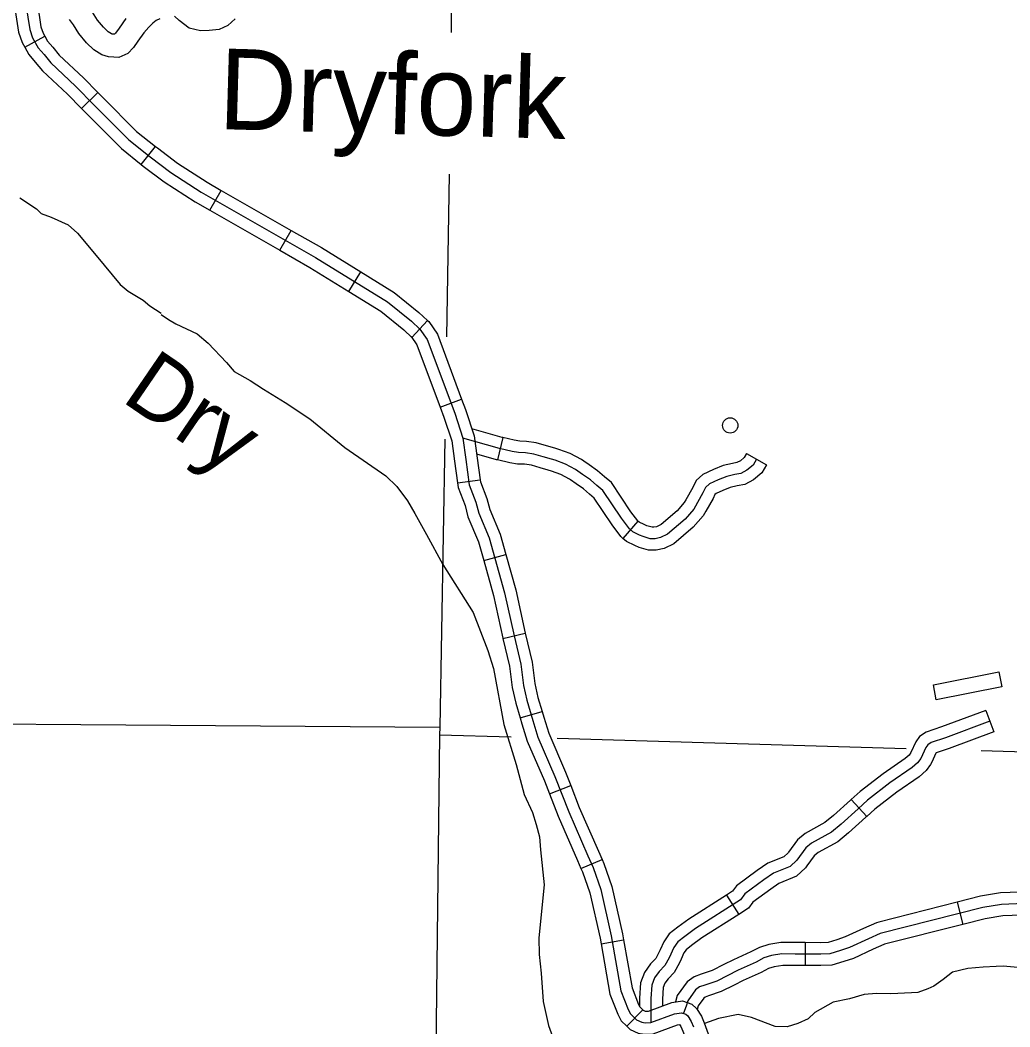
# Model space of a CAD drawing. Extents: x 653372 to 905732, y 627442 to 787275.
# Drawn here: x 872587 to 879037, y 658959 to 665519 of the extents above; entities that cross this region are included whole.
import ezdxf

# ---------------------------------------------------------------- set-up
doc = ezdxf.new("R2010")
doc.units = 0
for name, color, linetype in [('Level 24', 7, 'Continuous'), ('Level 32', 7, 'Continuous'), ('Level 35', 7, 'Continuous'), ('Level 4', 7, 'Continuous'), ('Level 45', 7, 'Continuous'), ('Level 46', 7, 'Continuous'), ('Level 5', 7, 'Continuous'), ('Level 56', 7, 'Continuous')]:
    doc.layers.add(name, color=color, linetype=linetype)

msp = doc.modelspace()

# ---------------------------------------------------------------- linework, layer by layer
at = {"layer": 'Level 32'}
for p, q in [((872617.3, 665341.9), (872747.3, 665415.4)), ((872986.4, 664943.3), (873092.9, 665048.1)), ((873376.5, 664578.9), (873469.9, 664695.5)), ((873822.6, 664280.4), (873896.7, 664410)), ((874279.1, 664019.6), (874353.2, 664149.2)), ((874728.1, 663751.2), (874806.6, 663878.3)), ((875140.2, 663452.1), (875242.5, 663561)), ((875324.6, 662997.8), (875464.4, 663050.3)), ((875436.9, 662504.2), (875585, 662523.6)), ((875608.1, 661997.3), (875751.8, 662037.7)), ((875733.3, 661490.1), (875878.7, 661524.6)), ((875844.7, 660973.2), (875988, 661015.1)), ((876036, 660477.3), (876175.2, 660531.5)), ((876241.7, 659990.7), (876378.9, 660049.8)), ((876372.5, 659500.5), (876519.6, 659526.4)), ((876540.4, 658963.5), (876644.5, 659070.6))]:
    msp.add_line(p, q, dxfattribs=at)
for points in [[(872692.8, 665766.3), (872699.7, 665625.9), (872722.4, 665475.8), (872736.6, 665434.4), (872747.3, 665415.4)], [(872547, 665689.8), (872550.9, 665611), (872576.8, 665440.1), (872599.7, 665373), (872617.3, 665341.9)], [(872625.3, 665618.4), (872649.6, 665458), (872668.2, 665403.7), (872705.2, 665338.2), (872742.8, 665294.2), (872786.9, 665240.5), (872947.1, 665089.8), (873072.2, 664962.6), (873296.6, 664738.7), (873435.6, 664627.3), (873569.6, 664526.7), (873766.5, 664398.5), (874512.1, 663972.4), (874980.6, 663682.9), (875136.8, 663557.7), (875192.4, 663505.5), (875239.3, 663437.3), (875419.6, 662957.3), (875472.8, 662794.4), (875492.5, 662655.1), (875513.9, 662491.3), (875557.3, 662378.4), (875576.4, 662306.5), (875644.1, 662144.9), (875744.5, 661788.2), (875806, 661507.5), (875849.8, 661322.7), (875867.7, 661182.4), (875889.2, 661087), (875927.9, 660954.6), (875961.3, 660846.6), (876072.2, 660590), (876161.7, 660360.3), (876287.4, 660073.5), (876320.5, 659996.6), (876370.6, 659853.4), (876439.3, 659551.4), (876502.4, 659193.1), (876549.4, 659072.8), (876565, 659043.7), (876604.4, 659005.4), (876638.1, 658990), (876661, 658985.8), (876696.9, 658988.3), (876852.1, 659045), (876896.1, 659051.4), (876925.8, 659041.1), (876937.7, 659030), (876960.2, 658994.9), (876974.7, 658958.8)], [(872747.3, 665415.4), (872766.6, 665381.2), (872800.1, 665342.1), (872841.6, 665291.6), (872999.3, 665143.2), (873092.9, 665048.1)], [(872617.3, 665341.9), (872643.7, 665295.2), (872685.6, 665246.2), (872732.2, 665189.4), (872894.9, 665036.4), (872986.4, 664943.3)], [(873092.9, 665048.1), (873125.2, 665015.3), (873346.5, 664794.4), (873469.9, 664695.5)], [(872986.4, 664943.3), (873019.2, 664910), (873246.7, 664682.9), (873376.5, 664578.9)], [(873469.9, 664695.5), (873481.4, 664686.3), (873612.4, 664587.9), (873805.4, 664462.2), (873896.7, 664410)], [(873376.5, 664578.9), (873389.8, 664568.2), (873526.7, 664465.5), (873727.5, 664334.7), (873822.6, 664280.4)], [(873896.7, 664410), (874353.2, 664149.2)], [(873822.6, 664280.4), (874279.1, 664019.6)], [(874353.2, 664149.2), (874550.3, 664036.6), (874806.6, 663878.3)], [(874279.1, 664019.6), (874474, 663908.2), (874728.1, 663751.2)], [(874806.6, 663878.3), (875023.8, 663744.1), (875185.8, 663614.1), (875242.5, 663561)], [(874728.1, 663751.2), (874937.5, 663621.8), (875087.8, 663501.3), (875140.2, 663452.1)], [(875242.5, 663561), (875249.4, 663554.5), (875306, 663472.1), (875464.4, 663050.3)], [(875135.4, 663456.6), (875172.6, 663402.5), (875324.6, 662997.8)], [(875464.4, 663050.3), (875490.1, 662982), (875545.8, 662811.3), (875566.5, 662665.1), (875585, 662523.6)], [(875324.6, 662997.8), (875349.1, 662932.6), (875399.7, 662777.4), (875418.5, 662645), (875436.9, 662504.2)], [(875436.9, 662504.2), (875441, 662472.8), (875486.2, 662355.4), (875505.5, 662282.4), (875573.5, 662120.3), (875608.1, 661997.3)], [(875585, 662523.6), (875586.8, 662509.8), (875628.5, 662401.4), (875647.2, 662330.6), (875714.8, 662169.6), (875751.8, 662037.7)], [(875751.8, 662037.7), (875816.9, 661806.3), (875878.7, 661524.2), (875878.6, 661524.7)], [(875608.1, 661997.3), (875672, 661770), (875733.2, 661490.8), (875733.4, 661490)], [(875878.7, 661524.6), (875923.4, 661336.1), (875941.3, 661195.4), (875961.5, 661105.7), (875988, 661015.1)], [(875733.3, 661490.1), (875776.3, 661309.3), (875794, 661169.4), (875816.9, 661068.2), (875844.7, 660973.2)], [(875988, 661015.1), (875999.4, 660976.1), (876031.4, 660872.5), (876141.3, 660618.4), (876175.2, 660531.5)], [(875844.7, 660973.2), (875856.4, 660933.1), (875891.1, 660820.7), (876003.1, 660561.6), (876036, 660477.3)], [(876175.2, 660531.5), (876230.7, 660388.8), (876355.9, 660103.3), (876378.9, 660049.8)], [(876036, 660477.3), (876092.7, 660331.7), (876218.9, 660043.8), (876241.7, 659990.7)], [(876378.9, 660049.8), (876390.1, 660023.7), (876442.5, 659874.1), (876512.6, 659566.2), (876519.6, 659526.4)], [(876241.7, 659990.7), (876250.9, 659969.4), (876298.8, 659832.7), (876366.1, 659536.6), (876372.5, 659500.5)], [(876372.5, 659500.5), (876430.1, 659172.9), (876481.5, 659041.5), (876504.6, 658998.3), (876540.4, 658963.5)], [(876519.6, 659526.4), (876574.6, 659213.4), (876617.3, 659104.2), (876625.3, 659089.2), (876644.5, 659070.6)], [(876644.5, 659070.6), (876647.2, 659068), (876660.8, 659061.8), (876665.3, 659060.9), (876681.1, 659062), (876833.7, 659117.8), (876903.3, 659128), (876965.3, 659106.4), (876995.5, 659078.1), (877026.8, 659029.3), (877044.3, 658985.8), (877070.7, 658914.7)], [(876540.4, 658963.5), (876561.6, 658942.8), (876615.4, 658918.3), (876656.7, 658910.6), (876712.6, 658914.5), (876870.5, 658972.3), (876884.6, 658974.3), (876893.5, 658960.5), (876905, 658931.9), (876930.6, 658862.8)]]:
    msp.add_lwpolyline(points, dxfattribs=at)
at = {"layer": 'Level 35'}
for points in [[(872584.5, 664361.5), (872693.4, 664289.1), (872724.6, 664258.3), (872790.3, 664234.5), (872899.7, 664184.2), (872960.9, 664130.7), (873081.8, 663985.8), (873238, 663795.9), (873290.3, 663753.4), (873387.9, 663693.6), (873431.4, 663658.2), (873506.3, 663609.2)], [(873506, 663601.2), (873553.4, 663567.6), (873600.9, 663539.4), (873740.7, 663475.5), (873812, 663415.1), (873931.8, 663288.2), (873981.1, 663230.3), (874085.2, 663170.3), (874173.3, 663115.4), (874313.4, 663027.4), (874474, 662920.8), (874702.1, 662734.4), (874970.2, 662549.8), (875042.1, 662480.2), (875110.7, 662387.7), (875159.5, 662303.4), (875235.5, 662168.2), (875340.8, 661972.6), (875539.2, 661659.6), (875635.8, 661410.9), (875671.8, 661294.3), (875738.7, 660929), (875820.5, 660669.3), (875872.6, 660473.4), (875926.7, 660355.6), (875950.9, 660276.9), (875971, 660197.8), (875977.7, 660113.3), (876001.1, 659884.3), (875966.9, 659538.3), (875969.6, 659430.7), (875983.1, 659308.1), (875995.6, 659124.7), (876029.6, 658969), (876095.3, 658789.9)], [(879088.5, 659346.7), (878992.6, 659354.2), (878947.7, 659353.1), (878863.5, 659347.9), (878763.6, 659340.3), (878663.5, 659315.6), (878601.8, 659267.6), (878541.2, 659223.3), (878501.1, 659205.9), (878437, 659183.2), (878395.1, 659181.8), (878260.3, 659174.3), (878167.7, 659175.8), (878088.3, 659169.8), (877991.3, 659141.6), (877885.9, 659121), (877766.1, 659053.7), (877722.9, 659011.2), (877655.7, 658981.5), (877585.3, 658959.3), (877506.8, 658961.5), (877353.2, 659020.7), (877266, 659038.8), (877139, 659013.3), (877046.4, 658980.2)]]:
    msp.add_lwpolyline(points, dxfattribs=at)
at = {"layer": 'Level 4'}
for points in [[(875458.5, 667796.5), (875432.5, 666955.6), (875401.2, 666189.2), (875401, 666172.3), (875395.6, 665439.4)], [(875383.5, 664514.6), (875366.3, 663455)], [(875354.6, 662789.6), (875321.5, 660912.9), (875320.6, 660862.7), (875266.6, 656178.4), (875278.3, 655626.2)]]:
    msp.add_lwpolyline(points, dxfattribs=at)
at = {"layer": 'Level 45'}
for p, q in [((875732.1, 662798.8), (875699, 662653.2)), ((877321, 662695.1), (877450.2, 662620.3)), ((876613.4, 662254.6), (876514.9, 662142.3)), ((878879.8, 661021.1), (878932.1, 660881.2)), ((878003.6, 660440.6), (878103.9, 660329.9)), ((877189.1, 659817.2), (877269.5, 659691.4)), ((878693.3, 659771.5), (878730.2, 659626.8)), ((877703.1, 659507.8), (877702.9, 659358.4))]:
    msp.add_line(p, q, dxfattribs=at)
for points in [[(875732.1, 662798.8), (875729, 662799.6), (875531.4, 662855.4)], [(877385.6, 662657.7), (877363.3, 662619.2), (877323.2, 662586.1), (877283.4, 662564.4), (877244.1, 662557.3), (877191.6, 662545.8), (877135.5, 662522.9), (877079.3, 662496.8), (877054.2, 662473.1), (877036.4, 662437.9), (876976.3, 662332), (876921, 662267.5), (876805.3, 662169.6), (876759.8, 662147.3), (876724.5, 662139.3), (876693.6, 662140.2), (876646.7, 662154.2), (876623, 662163.7), (876580, 662184.5), (876557.2, 662204.5), (876505.4, 662272.9), (876385.1, 662455), (876346, 662487.1), (876304.7, 662523.4), (876252.7, 662559.2), (876207.2, 662591.5), (876141.3, 662626), (876073.2, 662651.5), (876049.7, 662658.7), (875996.4, 662674.1), (875934.9, 662691.3), (875879.7, 662699.5), (875835.7, 662700.7), (875792.7, 662708.5), (875710.5, 662727.2), (875472.8, 662794.4)], [(876260.2, 662645.4), (876246.3, 662655.3), (876171.8, 662694.3), (876097.2, 662722.2), (876071.1, 662730.2), (876016.8, 662745.9), (875950.5, 662764.5), (875886.2, 662774), (875843.5, 662775.2), (875807.6, 662781.7), (875732.1, 662798.8)], [(875699, 662653.2), (875692.1, 662654.8), (875562.8, 662691.3)], [(877321, 662695.1), (877305.4, 662668.2), (877281.2, 662648.2), (877258.3, 662635.7), (877229.5, 662630.6), (877169.3, 662617.4), (877105.7, 662591.4), (877036.9, 662559.4), (876993.4, 662518.4), (876970.6, 662473.2), (876925.2, 662393.3)], [(876173.8, 662523.6), (876168.1, 662527.7), (876110.8, 662557.7), (876049.1, 662580.7), (876028.4, 662587.1), (875975.9, 662602.2), (875919.3, 662618.1), (875873.2, 662624.9), (875828, 662626.2), (875777.8, 662635.3), (875699, 662653.2)], [(876613.4, 662254.6), (876612.1, 662255.7), (876566.3, 662316.1), (876441.2, 662505.5), (876394.4, 662544.1), (876350.6, 662582.4), (876295.5, 662620.4), (876260.2, 662645.4)], [(877450.2, 662620.3), (877421.2, 662570.1), (877365.3, 662523.9), (877308.6, 662493), (877258.7, 662484.1), (877213.9, 662474.2), (877165.4, 662454.5), (877121.8, 662434.2), (877114.9, 662427.7), (877102.2, 662402.6), (877055.1, 662319.6)], [(876514.9, 662142.3), (876502.3, 662153.4), (876444.4, 662229.7), (876328.9, 662404.5), (876297.7, 662430.2), (876258.7, 662464.4), (876210, 662498), (876173.8, 662523.6)], [(876925.2, 662393.3), (876914.9, 662375.1), (876868.2, 662320.6), (876764.1, 662232.6), (876734.8, 662218.2), (876717.3, 662214.3), (876705.5, 662214.6), (876671.3, 662224.8), (876653.2, 662232.1), (876621.7, 662247.3), (876613.4, 662254.6)], [(877055.1, 662319.6), (877037.7, 662288.8), (876973.8, 662214.3), (876846.5, 662106.7), (876784.8, 662076.4), (876731.8, 662064.4), (876681.6, 662065.9), (876622.1, 662083.7), (876592.9, 662095.3), (876538.4, 662121.7), (876514.9, 662142.3)], [(878879.8, 661021.1), (878591.6, 660913.3), (878490.5, 660879.7), (878447.4, 660850.4), (878424.2, 660816.2), (878391.8, 660746.9)], [(878905.9, 660951.2), (878616.5, 660842.9), (878523.9, 660812.1), (878501.2, 660796.6), (878489.4, 660779.3), (878455.8, 660707.4), (878435.2, 660679.5), (878399.6, 660648.3), (878255.4, 660548.2), (878109.7, 660435.8), (878048.6, 660380.5), (877937.1, 660280.1), (877873.3, 660227.7), (877745, 660156.6), (877706.8, 660125.2), (877647.9, 660044.4), (877605.9, 660003.9), (877495.4, 659959.7), (877434.4, 659916.3), (877309.2, 659825.4), (877282, 659787.9), (876987.5, 659599.8), (876917.9, 659548.1), (876872.4, 659514), (876847.7, 659476.7), (876817, 659409.5), (876789.4, 659359.2), (876751.6, 659320.9), (876721.6, 659278.6), (876703.2, 659230.6), (876698, 659143), (876696.9, 658988.3)], [(878932.1, 660881.2), (878641.4, 660772.5), (878557.3, 660744.5), (878555, 660742.9), (878554.5, 660742.3), (878527.2, 660683.7)], [(878391.8, 660746.9), (878391.3, 660745.8), (878379.9, 660730.3), (878353.5, 660707.2), (878211.3, 660608.5), (878061.7, 660493.2), (878003.6, 660440.6)], [(878527.2, 660683.7), (878520.3, 660669), (878490.5, 660628.6), (878445.6, 660589.3), (878299.5, 660487.9), (878157.6, 660378.5), (878103.9, 660329.9)], [(878003.6, 660440.6), (877998.5, 660436), (877888.4, 660336.7), (877831.2, 660289.8), (877702.9, 660218.7), (877652, 660176.9), (877593.4, 660096.4)], [(878103.9, 660329.9), (878098.6, 660325.1), (877985.9, 660223.5), (877915.4, 660165.7), (877787.1, 660094.6), (877761.5, 660073.6), (877714.2, 660008.5)], [(877593.4, 660096.4), (877591.4, 660093.6), (877564.6, 660067.9), (877459.3, 660025.7), (877390.8, 659976.9), (877255.7, 659878.8), (877229.9, 659843.2), (877189.1, 659817.2)], [(877714.2, 660008.5), (877704.5, 659995.1), (877647.1, 659940), (877531.4, 659893.7), (877478, 659855.7), (877362.6, 659771.9), (877334.1, 659732.6), (877269.5, 659691.4)], [(877189.1, 659817.2), (876945.1, 659661.3), (876873.2, 659608), (876817.2, 659566), (876782.2, 659513.1), (876758.8, 659461.9)], [(879228, 659841.5), (878974.7, 659831.9), (878845, 659810.2), (878693.3, 659771.5)], [(879273.5, 659768.5), (878982.3, 659757.4), (878860.4, 659737.1), (878191.4, 659566.5), (878114.5, 659532.7), (877991.2, 659475.2), (877932.1, 659456), (877864.4, 659435.2), (877804.2, 659432.9), (877638.4, 659433.2), (877550.9, 659434.2), (877483.3, 659423.1), (877433.8, 659407.9), (877382.6, 659380.1), (877267.1, 659328.4), (877126.3, 659257.7), (877049.6, 659231.1), (877014.7, 659219.2), (876988.6, 659199.6), (876937.9, 659129.5), (876927.7, 659093.1), (876911, 659047.3)], [(878693.3, 659771.5), (878183.9, 659641.6)], [(877269.5, 659691.4), (877029.9, 659538.3), (876962.5, 659488.3), (876927.5, 659462), (876913.2, 659440.4), (876894.7, 659399.8)], [(879233.7, 659692.3), (878989.9, 659683), (878875.8, 659664), (878730.2, 659626.8)], [(878183.9, 659641.6), (878166.9, 659637.3), (878083.7, 659600.7), (877963.8, 659544.8), (877909.6, 659527.2), (877851.8, 659509.5), (877802.8, 659507.6), (877703.1, 659507.8)], [(878730.2, 659626.8), (878220.8, 659496.9)], [(877703.1, 659507.8), (877638.9, 659507.9), (877545.2, 659508.9), (877466.3, 659495.9), (877404.7, 659477.2), (877349.4, 659447.1), (877235.1, 659395.9), (877172.4, 659364.4)], [(878220.8, 659496.9), (878215.8, 659495.6), (878145.3, 659464.6), (878018.6, 659405.5), (877954.6, 659384.8), (877877, 659361), (877805.6, 659358.3), (877702.9, 659358.4)], [(876758.8, 659461.9), (876750.2, 659443), (876728.9, 659404.3), (876694.2, 659369.1), (876655.2, 659314.1), (876629.3, 659246.5), (876623.4, 659145.4), (876623, 659091.5)], [(876894.7, 659399.8), (876883.8, 659375.9), (876849.8, 659314.1), (876809, 659272.8), (876787.9, 659243), (876777, 659214.7), (876772.7, 659140.5), (876772.3, 659095.4)], [(877172.4, 659364.4), (877097.2, 659326.7), (877025.2, 659301.7), (876979.4, 659286), (876934.7, 659252.6), (876869.6, 659162.5), (876858.1, 659121.4)], [(877702.9, 659358.4), (877638, 659358.5), (877556.6, 659359.5), (877500.4, 659350.2), (877462.8, 659338.7), (877415.7, 659313.1), (877299.2, 659260.9), (877239.3, 659230.9)], [(877239.3, 659230.9), (877155.4, 659188.8), (877073.9, 659160.5), (877050.1, 659152.4), (877042.4, 659146.6), (877006.2, 659096.5), (876999.4, 659072.1)]]:
    msp.add_lwpolyline(points, dxfattribs=at)
at = {"layer": 'Level 46'}
for points in [[(873496.8, 665528.4), (873473.4, 665517.6), (873451.2, 665500.1), (873425.8, 665474), (873393.2, 665436.1), (873353.7, 665381.6), (873325.8, 665340.8), (873289.8, 665302.5), (873230.6, 665275), (873196.8, 665278.8), (873163.1, 665279.8), (873120.1, 665292.9), (873067.5, 665325), (873020.2, 665372.2), (872970.4, 665431.3), (872936, 665487.7), (872909.4, 665522.8)], [(873276, 665528.8), (873231.6, 665467.6), (873209.1, 665434.7), (873202.9, 665428), (873187.4, 665428.5), (873181.7, 665430.2), (873160.5, 665443.2), (873130.3, 665473.4), (873091.9, 665518.8), (873059.6, 665571.8)], [(873987.9, 665527.6), (873941.1, 665483.3), (873884, 665458.9), (873819, 665450.6), (873761.9, 665448.7), (873688.4, 665467.2), (873624.4, 665517.4), (873593.3, 665544.8)]]:
    msp.add_lwpolyline(points, dxfattribs=at)
at = {"layer": 'Level 5'}
for points in [[(870056.5, 660951.8), (875321.5, 660912.9)], [(875320.6, 660862.7), (875787.6, 660849)], [(876086.5, 660840.3), (878361.6, 660773.6)], [(878849.4, 660759.3), (880798.1, 660702.2)]]:
    msp.add_lwpolyline(points, dxfattribs=at)
at = {"layer": 'Level 56'}
msp.add_lwpolyline([(878557.5, 661089.7), (878538.1, 661187.3), (878965.4, 661272.1), (878984.8, 661174.4)], close=True, dxfattribs=at)
msp.add_circle((877214.2, 662878.1), 49.8, dxfattribs=at)

# ---------------------------------------------------------------- texts
at = {"layer": 'Level 24'}
msp.add_text('Dryfork', height=525.72, rotation=358.35182, dxfattribs=at).set_placement((873875.3, 664809.5))
at = {"layer": 'Level 35'}
msp.add_text('Dry', height=420.58, rotation=325.63945, dxfattribs=at).set_placement((873238.4, 663041.7))

doc.saveas('drawing.dxf')
